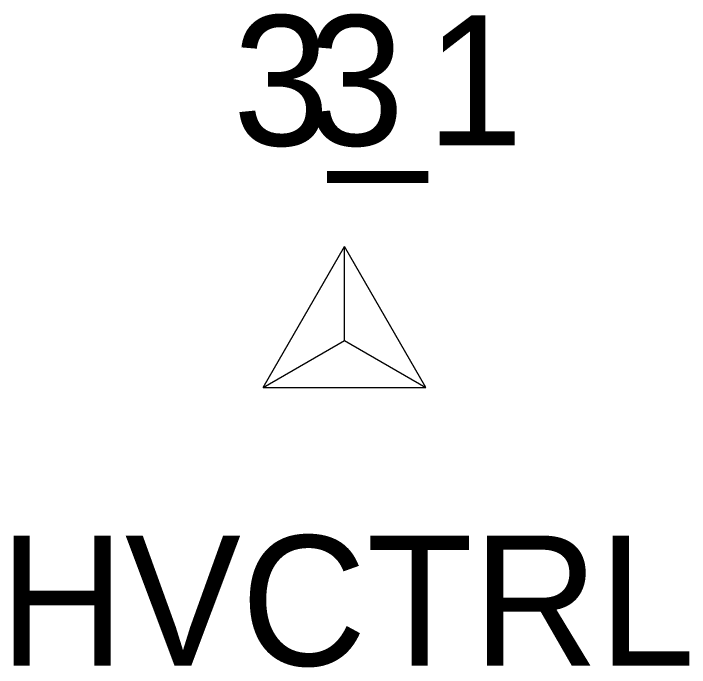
# Model space of a CAD drawing. Extents: x 1678863 to 1683592, y 407783 to 418211.
# Drawn here: x 1678863.25 to 1678873.64, y 407935.07 to 407945.13 of the extents above; entities that cross this region are included whole.
import ezdxf

# ---------------------------------------------------------------- set-up
doc = ezdxf.new("R2010")
doc.units = 0
for name, color, linetype in [('C_A', 7, 'Continuous'), ('C_I', 7, 'Continuous'), ('CPSM', 7, 'Continuous')]:
    doc.layers.add(name, color=color, linetype=linetype)

msp = doc.modelspace()

# ---------------------------------------------------------------- linework, layer by layer
at = {"layer": 'CPSM'}
for p, q in [((1678867.087, 407939.379), (1678868.337, 407941.544)), ((1678867.087, 407939.379), (1678868.337, 407941.544)), ((1678867.087, 407939.379), (1678868.337, 407941.544)), ((1678869.587, 407939.379), (1678868.337, 407941.544)), ((1678868.337, 407940.1), (1678868.337, 407941.544)), ((1678869.587, 407939.379), (1678868.337, 407941.544)), ((1678868.337, 407940.1), (1678868.337, 407941.544)), ((1678869.587, 407939.379), (1678868.337, 407941.544)), ((1678868.337, 407940.1), (1678868.337, 407941.544)), ((1678867.087, 407939.379), (1678868.337, 407940.1)), ((1678867.087, 407939.379), (1678868.337, 407940.1)), ((1678867.087, 407939.379), (1678868.337, 407940.1)), ((1678868.337, 407940.1), (1678868.337, 407940.1)), ((1678868.337, 407940.1), (1678869.587, 407939.379)), ((1678868.337, 407940.1), (1678868.337, 407940.1)), ((1678868.337, 407940.1), (1678869.587, 407939.379)), ((1678868.337, 407940.1), (1678868.337, 407940.1)), ((1678868.337, 407940.1), (1678869.587, 407939.379)), ((1678867.087, 407939.379), (1678869.587, 407939.379)), ((1678867.087, 407939.379), (1678869.587, 407939.379)), ((1678867.087, 407939.379), (1678869.587, 407939.379))]:
    msp.add_line(p, q, dxfattribs=at)

# ---------------------------------------------------------------- texts
at = {"layer": 'C_A'}
msp.add_text('HVCTRL', height=2, dxfattribs=at).set_placement((1678863.03, 407935.1))
msp.add_text('HVCTRL', height=2, dxfattribs=at).set_placement((1678863.03, 407935.1))
msp.add_text('HVCTRL', height=2, dxfattribs=at).set_placement((1678863.03, 407935.1))
at = {"layer": 'C_I'}
for s, p in [('3_1', (1678866.62, 407943.1)), ('3', (1678867.77, 407943.1)), ('3', (1678867.77, 407943.1))]:
    msp.add_text(s, height=2, dxfattribs=at).set_placement(p)

doc.saveas('drawing.dxf')
